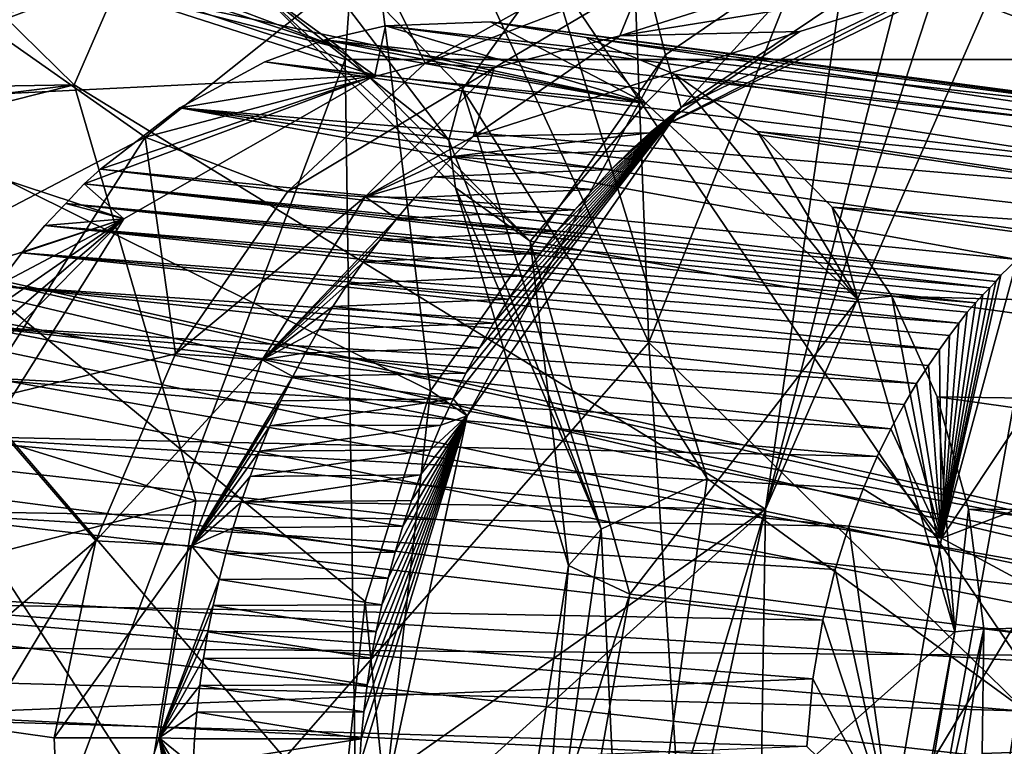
# Model space of a CAD drawing. Header units: metres. Extents: x -150 to 307, y -550 to 84.
# Tile 534 of 656: x 197.27 to 199.91, y -20.92 to -18.97. Entities that reach past the tile are written whole.
import ezdxf

# ---------------------------------------------------------------- set-up
doc = ezdxf.new("R2010")
doc.units = ezdxf.units.M
doc.layers.add('solid_26006363', color=7, linetype='CONTINUOUS')

msp = doc.modelspace()

# ---------------------------------------------------------------- linework, layer by layer
at = {"layer": 'solid_26006363'}
for points in [[(199.540802, 0, 917.246277), (198.146149, -19.081165, 915.328918), (194.786942, -17.972252, 912.335999)], [(199.540802, 0, 917.246277), (201.605896, -19.081144, 918.411438), (198.146149, -19.081165, 915.328918)], [(199.540802, 0, 917.246277), (204.965088, -17.972189, 921.404358), (201.605896, -19.081144, 918.411438)], [(195.273636, -11.861663, 915.513367), (198.959854, -19.839792, 918.063721), (198.57399, -9.923493, 918.496826)], [(198.57399, -9.923493, 918.496826), (198.959854, -19.839792, 918.063721), (202.146072, -11.879224, 921.398987)], [(195.273636, -11.861663, 915.513367), (195.57663, -23.699755, 914.655701), (198.959854, -19.839792, 918.063721)], [(198.959854, -19.839792, 918.063721), (202.936172, -23.730312, 921.004456), (202.146072, -11.879224, 921.398987)], [(196.754486, -18.497166, 885.008728), (197.418686, -19.149023, 885.609497), (200.453094, -12.18197, 887.306213)], [(197.418686, -19.149023, 885.609497), (199.273102, -20.286888, 887.226013), (200.453094, -12.18197, 887.306213)], [(200.827942, -14.239858, 887.789734), (200.453094, -12.18197, 887.306213), (199.273102, -20.286888, 887.226013)], [(196.215912, -18.897106, 876.437927), (197.523376, -13.146, 876.779358), (198.374802, -19.969187, 878.206665)], [(197.523376, -13.146, 876.779358), (199.005264, -19.068272, 878.572754), (198.374802, -19.969187, 878.206665)], [(197.523376, -13.146, 876.779358), (199.459534, -18.755955, 878.883179), (199.005264, -19.068272, 878.572754)], [(201.254959, -13.56577, 886.139587), (200.120682, -20.936514, 886.060242), (198.69429, -18.835239, 884.65625)], [(200.310303, -17.108145, 887.66803), (200.827942, -14.239858, 887.789734), (199.273102, -20.286888, 887.226013)], [(200.310303, -17.108145, 887.66803), (199.273102, -20.286888, 887.226013), (200.321609, -17.891317, 887.76709)], [(199.2146, -23.99892, 887.716858), (200.321609, -17.891317, 887.76709), (199.273102, -20.286888, 887.226013)], [(200.794388, -18.85227, 888.265137), (200.321609, -17.891317, 887.76709), (199.2146, -23.99892, 887.716858)], [(194.786942, -17.972252, 912.335999), (198.146149, -19.081165, 915.328918), (191.751968, -36.109638, 906.630066)], [(199.84613, -18.537859, 881.90271), (200.539368, -19.497149, 882.572815), (199.998993, -18.092691, 882.148987)], [(195.40509, -19.182642, 887.809509), (197.418686, -19.149023, 885.609497), (196.754486, -18.497166, 885.008728)], [(197.816513, -18.499706, 883.77063), (198.69429, -18.835239, 884.65625), (198.460831, -19.160528, 884.350037)], [(197.816513, -18.499706, 883.77063), (198.460831, -19.160528, 884.350037), (198.424088, -19.297194, 884.159424)], [(197.816513, -18.499706, 883.77063), (198.424088, -19.297194, 884.159424), (197.897949, -18.87915, 883.413879)], [(200.516403, -19.730297, 882.047974), (200.539368, -19.497149, 882.572815), (199.84613, -18.537859, 881.90271)], [(199.931442, -18.910555, 881.473511), (200.516403, -19.730297, 882.047974), (199.84613, -18.537859, 881.90271)], [(200.189514, -19.027195, 881.024048), (199.931442, -18.910555, 881.473511), (199.053665, -18.585608, 880.782532)], [(200.16127, -19.00642, 880.999695), (200.189514, -19.027195, 881.024048), (199.053665, -18.585608, 880.782532)], [(200.131622, -18.985703, 880.974304), (200.16127, -19.00642, 880.999695), (199.053665, -18.585608, 880.782532)], [(200.100388, -18.965036, 880.947815), (200.131622, -18.985703, 880.974304), (199.053665, -18.585608, 880.782532)], [(199.046814, -19.209431, 878.704773), (199.459534, -18.755955, 878.883179), (199.9534, -18.599344, 879.245361)], [(199.046814, -19.209431, 878.704773), (199.9534, -18.599344, 879.245361), (199.913315, -18.790527, 879.335449)], [(196.621933, -19.202166, 881.906616), (197.191635, -18.695963, 882.846619), (197.473282, -18.881567, 882.489319)], [(198.135193, -19.051291, 883.01709), (197.251358, -18.758434, 882.771851), (197.191635, -18.695963, 882.846619)], [(197.897949, -18.87915, 883.413879), (198.135193, -19.051291, 883.01709), (197.191635, -18.695963, 882.846619)], [(198.135193, -19.051291, 883.01709), (197.473282, -18.881567, 882.489319), (197.251358, -18.758434, 882.771851)], [(199.046814, -19.209431, 878.704773), (199.005264, -19.068272, 878.572754), (199.459534, -18.755955, 878.883179)], [(198.962982, -19.277029, 878.926758), (199.913315, -18.790527, 879.335449), (199.799881, -18.86874, 879.500549)], [(198.962982, -19.277029, 878.926758), (199.046814, -19.209431, 878.704773), (199.913315, -18.790527, 879.335449)], [(199.75502, -18.894239, 880.398438), (200.128067, -19.035975, 880.705872), (199.797714, -18.782824, 880.417908)], [(200.128067, -19.035975, 880.705872), (199.828156, -18.790121, 880.442505), (199.797714, -18.782824, 880.417908)], [(200.128067, -19.035975, 880.705872), (199.858078, -18.797939, 880.466675), (199.828156, -18.790121, 880.442505)], [(200.128067, -19.035975, 880.705872), (199.887421, -18.806198, 880.490479), (199.858078, -18.797939, 880.466675)], [(198.218826, -18.801878, 880.189148), (197.153305, -18.968596, 879.924683), (197.609268, -19.288866, 879.830383)], [(198.218826, -18.801878, 880.189148), (197.609268, -19.288866, 879.830383), (198.360077, -19.090675, 879.707214)], [(198.218826, -18.801878, 880.189148), (198.360077, -19.090675, 879.707214), (198.778687, -18.856607, 879.967102)], [(200.128067, -19.035975, 880.705872), (199.916168, -18.814917, 880.513916), (199.887421, -18.806198, 880.490479)], [(198.460831, -19.160528, 884.350037), (198.69429, -18.835239, 884.65625), (199.116959, -20.204731, 885.164307)], [(200.120682, -20.936514, 886.060242), (199.116959, -20.204731, 885.164307), (198.69429, -18.835239, 884.65625)], [(201.191193, -19.128201, 888.620972), (200.794388, -18.85227, 888.265137), (199.2146, -23.99892, 887.716858)], [(197.897949, -18.87915, 883.413879), (198.424088, -19.297194, 884.159424), (198.442062, -19.425154, 883.928162)], [(197.897949, -18.87915, 883.413879), (198.442062, -19.425154, 883.928162), (198.642044, -19.567957, 883.488586)], [(197.897949, -18.87915, 883.413879), (198.642044, -19.567957, 883.488586), (198.135193, -19.051291, 883.01709)], [(198.943008, -18.867552, 879.767212), (198.778687, -18.856607, 879.967102), (198.360077, -19.090675, 879.707214)], [(198.5457, -19.103342, 879.491089), (198.943008, -18.867552, 879.767212), (198.360077, -19.090675, 879.707214)], [(198.882202, -19.016916, 879.738953), (198.943008, -18.867552, 879.767212), (198.5457, -19.103342, 879.491089)], [(198.882202, -19.016916, 879.738953), (199.310242, -18.881531, 880.052368), (198.943008, -18.867552, 879.767212)], [(199.799881, -18.86874, 879.500549), (199.310242, -18.881531, 880.052368), (198.882202, -19.016916, 879.738953)], [(199.364853, -19.005535, 879.190613), (199.799881, -18.86874, 879.500549), (198.882202, -19.016916, 879.738953)], [(199.364853, -19.005535, 879.190613), (198.962982, -19.277029, 878.926758), (199.799881, -18.86874, 879.500549)], [(194.389084, -24.790739, 875.960876), (196.215912, -18.897106, 876.437927), (198.328903, -22.15976, 878.471802)], [(196.215912, -18.897106, 876.437927), (198.135269, -21.130468, 878.180969), (198.328903, -22.15976, 878.471802)], [(196.215912, -18.897106, 876.437927), (198.199783, -20.534195, 878.148743), (198.135269, -21.130468, 878.180969)], [(196.215912, -18.897106, 876.437927), (198.374802, -19.969187, 878.206665), (198.199783, -20.534195, 878.148743)], [(198.225647, -19.123978, 881.141602), (196.621933, -19.202166, 881.906616), (197.473282, -18.881567, 882.489319)], [(198.952408, -19.197435, 881.713745), (197.473282, -18.881567, 882.489319), (198.135193, -19.051291, 883.01709)], [(198.952408, -19.197435, 881.713745), (198.225647, -19.123978, 881.141602), (197.473282, -18.881567, 882.489319)], [(200.286331, -18.88929, 879.873047), (200.128067, -19.035975, 880.705872), (199.75502, -18.894239, 880.398438)], [(197.609268, -19.288866, 879.830383), (197.153305, -18.968596, 879.924683), (196.626572, -19.802059, 879.65741)], [(200.775452, -19.275965, 878.756592), (198.253891, -18.990887, 881.146729), (198.534256, -18.979382, 881.362122)], [(198.534256, -18.979382, 881.362122), (198.253891, -18.990887, 881.146729), (198.952408, -19.197435, 881.713745)], [(201.015472, -19.312849, 878.952881), (198.534256, -18.979382, 881.362122), (198.792526, -19.021872, 881.567688)], [(200.775452, -19.275965, 878.756592), (198.534256, -18.979382, 881.362122), (201.015472, -19.312849, 878.952881)], [(198.792526, -19.021872, 881.567688), (198.534256, -18.979382, 881.362122), (198.952408, -19.197435, 881.713745)], [(194.163177, -18.995525, 887.386353), (193.414749, -19.064125, 886.774475), (200.75, -20.454853, 878.827087)], [(194.163177, -18.995525, 887.386353), (200.75, -20.454853, 878.827087), (200.870209, -20.499434, 878.934143)], [(194.163177, -18.995525, 887.386353), (200.870209, -20.499434, 878.934143), (200.970444, -20.605289, 879.023438)], [(194.163177, -18.995525, 887.386353), (200.970444, -20.605289, 879.023438), (194.787689, -19.507925, 887.921814)], [(200.537308, -19.297411, 878.567871), (198.091003, -19.028246, 881.025757), (198.253891, -18.990887, 881.146729)], [(198.091003, -19.028246, 881.025757), (198.239792, -19.057432, 881.144165), (198.253891, -18.990887, 881.146729)], [(198.253891, -18.990887, 881.146729), (198.239792, -19.057432, 881.144165), (198.952408, -19.197435, 881.713745)], [(200.537308, -19.297411, 878.567871), (198.253891, -18.990887, 881.146729), (200.775452, -19.275965, 878.756592)], [(199.364853, -19.005535, 879.190613), (198.882202, -19.016916, 879.738953), (198.488724, -19.287025, 879.470581)], [(199.364853, -19.005535, 879.190613), (198.488724, -19.287025, 879.470581), (198.962982, -19.277029, 878.926758)], [(200.309723, -19.37191, 878.392761), (197.930649, -19.086752, 880.909546), (198.091003, -19.028246, 881.025757)], [(198.091003, -19.028246, 881.025757), (197.930649, -19.086752, 880.909546), (198.225647, -19.123978, 881.141602)], [(200.309723, -19.37191, 878.392761), (198.091003, -19.028246, 881.025757), (200.537308, -19.297411, 878.567871)], [(198.091003, -19.028246, 881.025757), (198.225647, -19.123978, 881.141602), (198.239792, -19.057432, 881.144165)], [(198.488724, -19.287025, 879.470581), (198.882202, -19.016916, 879.738953), (198.5457, -19.103342, 879.491089)], [(201.190369, -19.380342, 879.099915), (198.792526, -19.021872, 881.567688), (199.028915, -19.11968, 881.76355)], [(201.015472, -19.312849, 878.952881), (198.792526, -19.021872, 881.567688), (201.190369, -19.380342, 879.099915)], [(199.028915, -19.11968, 881.76355), (198.792526, -19.021872, 881.567688), (198.952408, -19.197435, 881.713745)], [(193.414749, -19.064125, 886.774475), (192.828262, -19.687521, 886.319885), (200.520599, -20.554283, 878.622681)], [(193.414749, -19.064125, 886.774475), (200.62764, -20.474648, 878.718018), (200.75, -20.454853, 878.827087)], [(193.414749, -19.064125, 886.774475), (200.520599, -20.554283, 878.622681), (200.62764, -20.474648, 878.718018)], [(198.952408, -19.197435, 881.713745), (198.135193, -19.051291, 883.01709), (198.642044, -19.567957, 883.488586)], [(198.239792, -19.057432, 881.144165), (198.225647, -19.123978, 881.141602), (198.952408, -19.197435, 881.713745)], [(198.146149, -19.081165, 915.328918), (198.412628, -38.132488, 912.564453), (191.751968, -36.109638, 906.630066)], [(197.609268, -19.288866, 879.830383), (197.990845, -19.435261, 879.505188), (198.360077, -19.090675, 879.707214)], [(200.209335, -19.423052, 878.317444), (197.702652, -19.210493, 880.749878), (197.930649, -19.086752, 880.909546)], [(197.930649, -19.086752, 880.909546), (197.702652, -19.210493, 880.749878), (198.225647, -19.123978, 881.141602)], [(200.209335, -19.423052, 878.317444), (197.930649, -19.086752, 880.909546), (200.309723, -19.37191, 878.392761)], [(198.5457, -19.103342, 879.491089), (198.360077, -19.090675, 879.707214), (197.990845, -19.435261, 879.505188)], [(198.146149, -19.081165, 915.328918), (201.605896, -19.081144, 918.411438), (198.412628, -38.132488, 912.564453)], [(198.472595, -20.036688, 878.387512), (198.374802, -19.969187, 878.206665), (199.005264, -19.068272, 878.572754)], [(201.605896, -19.081144, 918.411438), (205.241486, -37.984425, 918.648743), (198.412628, -38.132488, 912.564453)], [(198.472595, -20.036688, 878.387512), (199.005264, -19.068272, 878.572754), (199.046814, -19.209431, 878.704773)], [(198.199417, -19.448994, 879.269714), (198.5457, -19.103342, 879.491089), (197.990845, -19.435261, 879.505188)], [(198.488724, -19.287025, 879.470581), (198.5457, -19.103342, 879.491089), (198.199417, -19.448994, 879.269714)], [(198.225647, -19.123978, 881.141602), (197.552216, -19.50815, 880.672485), (196.621933, -19.202166, 881.906616)], [(197.489731, -19.375071, 880.607483), (197.446213, -19.413855, 880.578918), (198.225647, -19.123978, 881.141602)], [(197.446213, -19.413855, 880.578918), (197.552216, -19.50815, 880.672485), (198.225647, -19.123978, 881.141602)], [(197.702652, -19.210493, 880.749878), (197.489731, -19.375071, 880.607483), (198.225647, -19.123978, 881.141602)], [(199.028915, -19.11968, 881.76355), (198.952408, -19.197435, 881.713745), (199.521042, -19.723974, 882.223511)], [(201.356384, -19.482019, 879.243286), (199.028915, -19.11968, 881.76355), (199.251419, -19.273664, 881.956116)], [(201.190369, -19.380342, 879.099915), (199.028915, -19.11968, 881.76355), (201.356384, -19.482019, 879.243286)], [(199.251419, -19.273664, 881.956116), (199.028915, -19.11968, 881.76355), (199.521042, -19.723974, 882.223511)], [(201.648087, -19.224115, 889.004089), (201.191193, -19.128201, 888.620972), (199.2146, -23.99892, 887.716858)], [(195.51741, -19.385832, 887.910645), (197.418686, -19.149023, 885.609497), (195.40509, -19.182642, 887.809509)], [(195.609604, -19.605722, 887.996033), (197.418686, -19.149023, 885.609497), (195.51741, -19.385832, 887.910645)], [(195.609604, -19.605722, 887.996033), (197.745483, -20.264284, 886.010925), (197.418686, -19.149023, 885.609497)], [(197.418686, -19.149023, 885.609497), (197.745483, -20.264284, 886.010925), (199.273102, -20.286888, 887.226013)], [(198.424088, -19.297194, 884.159424), (198.460831, -19.160528, 884.350037), (198.83223, -20.339882, 884.817627)], [(198.83223, -20.339882, 884.817627), (198.460831, -19.160528, 884.350037), (199.116959, -20.204731, 885.164307)], [(197.552216, -19.50815, 880.672485), (195.983307, -20.02, 881.578064), (196.621933, -19.202166, 881.906616)], [(199.948273, -19.616777, 878.12793), (197.489731, -19.375071, 880.607483), (197.702652, -19.210493, 880.749878)], [(200.209335, -19.423052, 878.317444), (200.111664, -19.48447, 878.245422), (197.702652, -19.210493, 880.749878)], [(200.028061, -19.547142, 878.184753), (199.948273, -19.616777, 878.12793), (197.702652, -19.210493, 880.749878)], [(200.111664, -19.48447, 878.245422), (200.028061, -19.547142, 878.184753), (197.702652, -19.210493, 880.749878)], [(198.435089, -19.990885, 878.636353), (198.472595, -20.036688, 878.387512), (199.046814, -19.209431, 878.704773)], [(198.469437, -19.921883, 878.651672), (198.435089, -19.990885, 878.636353), (199.046814, -19.209431, 878.704773)], [(198.505737, -19.8543, 878.668701), (198.469437, -19.921883, 878.651672), (199.046814, -19.209431, 878.704773)], [(198.54393, -19.788235, 878.687439), (198.505737, -19.8543, 878.668701), (199.046814, -19.209431, 878.704773)], [(198.583984, -19.723789, 878.707886), (198.54393, -19.788235, 878.687439), (199.046814, -19.209431, 878.704773)], [(198.625824, -19.661057, 878.72998), (198.583984, -19.723789, 878.707886), (199.046814, -19.209431, 878.704773)], [(198.669373, -19.600128, 878.753601), (198.625824, -19.661057, 878.72998), (199.046814, -19.209431, 878.704773)], [(199.521042, -19.723974, 882.223511), (198.952408, -19.197435, 881.713745), (198.642044, -19.567957, 883.488586)], [(198.714584, -19.541088, 878.77887), (198.669373, -19.600128, 878.753601), (199.046814, -19.209431, 878.704773)], [(198.761368, -19.484016, 878.805603), (198.714584, -19.541088, 878.77887), (199.046814, -19.209431, 878.704773)], [(198.809662, -19.428999, 878.833801), (198.761368, -19.484016, 878.805603), (199.046814, -19.209431, 878.704773)], [(198.859406, -19.376112, 878.863403), (198.809662, -19.428999, 878.833801), (199.046814, -19.209431, 878.704773)], [(198.910538, -19.325432, 878.894409), (198.859406, -19.376112, 878.863403), (199.046814, -19.209431, 878.704773)], [(198.910538, -19.325432, 878.894409), (199.046814, -19.209431, 878.704773), (198.962982, -19.277029, 878.926758)], [(201.648087, -19.224115, 889.004089), (199.2146, -23.99892, 887.716858), (204.324066, -19.641706, 891.251038)], [(201.505966, -19.613861, 879.376526), (199.251419, -19.273664, 881.956116), (199.451904, -19.477154, 882.138184)], [(201.356384, -19.482019, 879.243286), (199.251419, -19.273664, 881.956116), (201.505966, -19.613861, 879.376526)], [(199.451904, -19.477154, 882.138184), (199.251419, -19.273664, 881.956116), (199.521042, -19.723974, 882.223511)], [(197.609268, -19.288866, 879.830383), (196.626572, -19.802059, 879.65741), (197.155045, -20.000074, 879.627869)], [(197.609268, -19.288866, 879.830383), (197.155045, -20.000074, 879.627869), (197.690811, -19.870058, 879.372131)], [(197.609268, -19.288866, 879.830383), (197.690811, -19.870058, 879.372131), (197.990845, -19.435261, 879.505188)], [(198.434692, -19.340811, 879.435974), (198.488724, -19.287025, 879.470581), (198.199417, -19.448994, 879.269714)], [(198.442062, -19.425154, 883.928162), (198.424088, -19.297194, 884.159424), (198.83223, -20.339882, 884.817627)], [(198.962982, -19.277029, 878.926758), (198.488724, -19.287025, 879.470581), (198.434692, -19.340811, 879.435974)], [(198.910538, -19.325432, 878.894409), (198.962982, -19.277029, 878.926758), (198.434692, -19.340811, 879.435974)], [(198.910538, -19.325432, 878.894409), (198.434692, -19.340811, 879.435974), (198.859406, -19.376112, 878.863403)], [(198.38266, -19.395487, 879.403076), (198.434692, -19.340811, 879.435974), (198.199417, -19.448994, 879.269714)], [(198.859406, -19.376112, 878.863403), (198.434692, -19.340811, 879.435974), (198.38266, -19.395487, 879.403076)], [(199.903839, -19.659527, 878.096436), (197.446213, -19.413855, 880.578918), (197.489731, -19.375071, 880.607483)], [(199.948273, -19.616777, 878.12793), (199.903839, -19.659527, 878.096436), (197.489731, -19.375071, 880.607483)], [(198.859406, -19.376112, 878.863403), (198.38266, -19.395487, 879.403076), (198.809662, -19.428999, 878.833801)], [(198.332642, -19.451071, 879.371887), (198.38266, -19.395487, 879.403076), (198.199417, -19.448994, 879.269714)], [(198.809662, -19.428999, 878.833801), (198.38266, -19.395487, 879.403076), (198.332642, -19.451071, 879.371887)], [(199.874374, -19.693478, 878.076538), (197.396378, -19.466806, 880.547729), (197.446213, -19.413855, 880.578918)], [(197.446213, -19.413855, 880.578918), (197.396378, -19.466806, 880.547729), (197.552216, -19.50815, 880.672485)], [(199.903839, -19.659527, 878.096436), (199.890472, -19.676298, 878.087769), (197.446213, -19.413855, 880.578918)], [(199.890472, -19.676298, 878.087769), (199.874374, -19.693478, 878.076538), (197.446213, -19.413855, 880.578918)], [(198.809662, -19.428999, 878.833801), (198.332642, -19.451071, 879.371887), (198.761368, -19.484016, 878.805603)], [(198.744598, -20.437727, 884.308167), (198.442062, -19.425154, 883.928162), (198.83223, -20.339882, 884.817627)], [(198.642044, -19.567957, 883.488586), (198.442062, -19.425154, 883.928162), (198.744598, -20.437727, 884.308167)], [(198.199417, -19.448994, 879.269714), (197.990845, -19.435261, 879.505188), (197.690811, -19.870058, 879.372131)], [(197.922913, -19.886507, 879.115356), (198.199417, -19.448994, 879.269714), (197.690811, -19.870058, 879.372131)], [(198.284637, -19.50758, 879.342407), (198.199417, -19.448994, 879.269714), (197.922913, -19.886507, 879.115356)], [(198.284637, -19.50758, 879.342407), (198.332642, -19.451071, 879.371887), (198.199417, -19.448994, 879.269714)], [(198.761368, -19.484016, 878.805603), (198.332642, -19.451071, 879.371887), (198.284637, -19.50758, 879.342407)], [(199.835815, -19.733135, 878.049438), (197.340149, -19.52573, 880.512329), (197.396378, -19.466806, 880.547729)], [(197.396378, -19.466806, 880.547729), (197.340149, -19.52573, 880.512329), (197.552216, -19.50815, 880.672485)], [(199.874374, -19.693478, 878.076538), (199.855881, -19.711718, 878.063416), (197.396378, -19.466806, 880.547729)], [(199.855881, -19.711718, 878.063416), (199.835815, -19.733135, 878.049438), (197.396378, -19.466806, 880.547729)], [(198.761368, -19.484016, 878.805603), (198.284637, -19.50758, 879.342407), (198.714584, -19.541088, 878.77887)], [(201.636124, -19.771889, 879.496765), (199.451904, -19.477154, 882.138184), (199.611572, -19.715088, 882.293152)], [(201.505966, -19.613861, 879.376526), (199.451904, -19.477154, 882.138184), (201.636124, -19.771889, 879.496765)], [(199.611572, -19.715088, 882.293152), (199.451904, -19.477154, 882.138184), (199.521042, -19.723974, 882.223511)], [(195.049728, -20.405603, 888.17627), (194.787689, -19.507925, 887.921814), (201.031265, -20.755598, 879.077637)], [(194.787689, -19.507925, 887.921814), (200.970444, -20.605289, 879.023438), (201.031265, -20.755598, 879.077637)], [(197.552216, -19.50815, 880.672485), (197.084579, -20.25083, 880.412476), (195.983307, -20.02, 881.578064)], [(196.981903, -20.089413, 880.312744), (197.084579, -20.25083, 880.412476), (197.552216, -19.50815, 880.672485)], [(197.061829, -19.927105, 880.352173), (196.981903, -20.089413, 880.312744), (197.552216, -19.50815, 880.672485)], [(197.139145, -19.795107, 880.393799), (197.061829, -19.927105, 880.352173), (197.552216, -19.50815, 880.672485)], [(197.211945, -19.687597, 880.435303), (197.139145, -19.795107, 880.393799), (197.552216, -19.50815, 880.672485)], [(197.278961, -19.599142, 880.475037), (197.211945, -19.687597, 880.435303), (197.552216, -19.50815, 880.672485)], [(197.340149, -19.52573, 880.512329), (197.278961, -19.599142, 880.475037), (197.552216, -19.50815, 880.672485)], [(198.238663, -19.565029, 879.314575), (198.284637, -19.50758, 879.342407), (197.922913, -19.886507, 879.115356)], [(198.714584, -19.541088, 878.77887), (198.284637, -19.50758, 879.342407), (198.238663, -19.565029, 879.314575)], [(199.791321, -19.787693, 878.019409), (197.278961, -19.599142, 880.475037), (197.340149, -19.52573, 880.512329)], [(199.814346, -19.758425, 878.03479), (199.791321, -19.787693, 878.019409), (197.340149, -19.52573, 880.512329)], [(199.835815, -19.733135, 878.049438), (199.814346, -19.758425, 878.03479), (197.340149, -19.52573, 880.512329)], [(198.194687, -19.623432, 879.288513), (198.238663, -19.565029, 879.314575), (197.922913, -19.886507, 879.115356)], [(198.669373, -19.600128, 878.753601), (198.238663, -19.565029, 879.314575), (198.194687, -19.623432, 879.288513)], [(198.714584, -19.541088, 878.77887), (198.238663, -19.565029, 879.314575), (198.669373, -19.600128, 878.753601)], [(198.909576, -20.515013, 883.855591), (198.642044, -19.567957, 883.488586), (198.744598, -20.437727, 884.308167)], [(199.521042, -19.723974, 882.223511), (198.642044, -19.567957, 883.488586), (198.909576, -20.515013, 883.855591)], [(195.739029, -20.788279, 888.153931), (197.745483, -20.264284, 886.010925), (195.609604, -19.605722, 887.996033)], [(199.739273, -19.858555, 877.985046), (197.211945, -19.687597, 880.435303), (197.278961, -19.599142, 880.475037)], [(199.791321, -19.787693, 878.019409), (199.766434, -19.821001, 878.00293), (197.278961, -19.599142, 880.475037)], [(199.766434, -19.821001, 878.00293), (199.739273, -19.858555, 877.985046), (197.278961, -19.599142, 880.475037)], [(198.669373, -19.600128, 878.753601), (198.194687, -19.623432, 879.288513), (198.625824, -19.661057, 878.72998)], [(199.744705, -20.364607, 877.727173), (199.948273, -19.616777, 878.12793), (200.161438, -19.738335, 877.970581)], [(199.744705, -20.364607, 877.727173), (199.903839, -19.659527, 878.096436), (199.948273, -19.616777, 878.12793)], [(198.15274, -19.682808, 879.26416), (198.194687, -19.623432, 879.288513), (197.922913, -19.886507, 879.115356)], [(198.625824, -19.661057, 878.72998), (198.194687, -19.623432, 879.288513), (198.15274, -19.682808, 879.26416)], [(202.104248, -24.910763, 890.198486), (204.324066, -19.641706, 891.251038), (199.2146, -23.99892, 887.716858)], [(198.625824, -19.661057, 878.72998), (198.15274, -19.682808, 879.26416), (198.583984, -19.723789, 878.707886)], [(199.744705, -20.364607, 877.727173), (199.890472, -19.676298, 878.087769), (199.903839, -19.659527, 878.096436)], [(192.828262, -19.687521, 886.319885), (192.627747, -20.627596, 886.196167), (200.443802, -20.68199, 878.55426)], [(192.828262, -19.687521, 886.319885), (200.443802, -20.68199, 878.55426), (200.520599, -20.554283, 878.622681)], [(199.678253, -19.949949, 877.945557), (197.139145, -19.795107, 880.393799), (197.211945, -19.687597, 880.435303)], [(199.739273, -19.858555, 877.985046), (199.709824, -19.901152, 877.965881), (197.211945, -19.687597, 880.435303)], [(199.709824, -19.901152, 877.965881), (199.678253, -19.949949, 877.945557), (197.211945, -19.687597, 880.435303)], [(198.112823, -19.743168, 879.241516), (198.15274, -19.682808, 879.26416), (197.922913, -19.886507, 879.115356)], [(198.583984, -19.723789, 878.707886), (198.15274, -19.682808, 879.26416), (198.112823, -19.743168, 879.241516)], [(199.744705, -20.364607, 877.727173), (199.874374, -19.693478, 878.076538), (199.890472, -19.676298, 878.087769)], [(199.744705, -20.364607, 877.727173), (199.855881, -19.711718, 878.063416), (199.874374, -19.693478, 878.076538)], [(198.583984, -19.723789, 878.707886), (198.112823, -19.743168, 879.241516), (198.54393, -19.788235, 878.687439)], [(199.781143, -20.616037, 882.543091), (199.521042, -19.723974, 882.223511), (198.909576, -20.515013, 883.855591)], [(199.611572, -19.715088, 882.293152), (199.521042, -19.723974, 882.223511), (199.781143, -20.616037, 882.543091)], [(201.775757, -20.016155, 879.633179), (199.611572, -19.715088, 882.293152), (199.733627, -19.985666, 882.423401)], [(201.636124, -19.771889, 879.496765), (199.611572, -19.715088, 882.293152), (201.775757, -20.016155, 879.633179)], [(199.733627, -19.985666, 882.423401), (199.611572, -19.715088, 882.293152), (199.781143, -20.616037, 882.543091)], [(199.744705, -20.364607, 877.727173), (199.835815, -19.733135, 878.049438), (199.855881, -19.711718, 878.063416)], [(198.074936, -19.804529, 879.220581), (198.112823, -19.743168, 879.241516), (197.922913, -19.886507, 879.115356)], [(198.54393, -19.788235, 878.687439), (198.112823, -19.743168, 879.241516), (198.074936, -19.804529, 879.220581)], [(199.744705, -20.364607, 877.727173), (199.814346, -19.758425, 878.03479), (199.835815, -19.733135, 878.049438)], [(200.14679, -20.211803, 877.876038), (199.744705, -20.364607, 877.727173), (200.161438, -19.738335, 877.970581)], [(199.744705, -20.364607, 877.727173), (199.791321, -19.787693, 878.019409), (199.814346, -19.758425, 878.03479)], [(199.609436, -20.070986, 877.903015), (197.061829, -19.927105, 880.352173), (197.139145, -19.795107, 880.393799)], [(199.678253, -19.949949, 877.945557), (199.644745, -20.006186, 877.924561), (197.139145, -19.795107, 880.393799)], [(199.644745, -20.006186, 877.924561), (199.609436, -20.070986, 877.903015), (197.139145, -19.795107, 880.393799)], [(198.039078, -19.867052, 879.201355), (198.074936, -19.804529, 879.220581), (197.922913, -19.886507, 879.115356)], [(198.505737, -19.8543, 878.668701), (198.074936, -19.804529, 879.220581), (198.039078, -19.867052, 879.201355)], [(198.54393, -19.788235, 878.687439), (198.074936, -19.804529, 879.220581), (198.505737, -19.8543, 878.668701)], [(199.744705, -20.364607, 877.727173), (199.766434, -19.821001, 878.00293), (199.791321, -19.787693, 878.019409)], [(199.744705, -20.364607, 877.727173), (199.739273, -19.858555, 877.985046), (199.766434, -19.821001, 878.00293)], [(195.57663, -23.699755, 914.655701), (199.6026, -29.737677, 917.342285), (198.959854, -19.839792, 918.063721)], [(198.505737, -19.8543, 878.668701), (198.039078, -19.867052, 879.201355), (198.469437, -19.921883, 878.651672)], [(198.959854, -19.839792, 918.063721), (199.6026, -29.737677, 917.342285), (202.936172, -23.730312, 921.004456)], [(197.155045, -20.000074, 879.627869), (197.476974, -20.371849, 879.316101), (197.690811, -19.870058, 879.372131)], [(197.922913, -19.886507, 879.115356), (197.690811, -19.870058, 879.372131), (197.476974, -20.371849, 879.316101)], [(198.005325, -19.931126, 879.184021), (198.039078, -19.867052, 879.201355), (197.922913, -19.886507, 879.115356)], [(198.469437, -19.921883, 878.651672), (198.039078, -19.867052, 879.201355), (198.005325, -19.931126, 879.184021)], [(199.744705, -20.364607, 877.727173), (199.709824, -19.901152, 877.965881), (199.739273, -19.858555, 877.985046)], [(197.733643, -20.385357, 879.037476), (197.922913, -19.886507, 879.115356), (197.476974, -20.371849, 879.316101)], [(198.005325, -19.931126, 879.184021), (197.922913, -19.886507, 879.115356), (197.733643, -20.385357, 879.037476)], [(199.744705, -20.364607, 877.727173), (199.678253, -19.949949, 877.945557), (199.709824, -19.901152, 877.965881)], [(199.572601, -20.145714, 877.881226), (196.981903, -20.089413, 880.312744), (197.061829, -19.927105, 880.352173)], [(199.609436, -20.070986, 877.903015), (199.572601, -20.145714, 877.881226), (197.061829, -19.927105, 880.352173)], [(197.973633, -19.996572, 879.168457), (198.005325, -19.931126, 879.184021), (197.733643, -20.385357, 879.037476)], [(198.435089, -19.990885, 878.636353), (198.005325, -19.931126, 879.184021), (197.973633, -19.996572, 879.168457)], [(198.469437, -19.921883, 878.651672), (198.005325, -19.931126, 879.184021), (198.435089, -19.990885, 878.636353)], [(199.744705, -20.364607, 877.727173), (199.644745, -20.006186, 877.924561), (199.678253, -19.949949, 877.945557)], [(198.251785, -21.062624, 878.372864), (198.199783, -20.534195, 878.148743), (198.374802, -19.969187, 878.206665)], [(198.472595, -20.036688, 878.387512), (198.251785, -21.062624, 878.372864), (198.374802, -19.969187, 878.206665)], [(201.873352, -20.288849, 879.73877), (199.733627, -19.985666, 882.423401), (199.817673, -20.287079, 882.528381)], [(201.775757, -20.016155, 879.633179), (199.733627, -19.985666, 882.423401), (201.873352, -20.288849, 879.73877)], [(199.817673, -20.287079, 882.528381), (199.733627, -19.985666, 882.423401), (199.781143, -20.616037, 882.543091)], [(197.155045, -20.000074, 879.627869), (196.921951, -20.844797, 879.613647), (197.476974, -20.371849, 879.316101)], [(197.943985, -20.063179, 879.154663), (197.973633, -19.996572, 879.168457), (197.733643, -20.385357, 879.037476)], [(198.435089, -19.990885, 878.636353), (197.973633, -19.996572, 879.168457), (197.943985, -20.063179, 879.154663)], [(198.435089, -19.990885, 878.636353), (197.943985, -20.063179, 879.154663), (198.402725, -20.061201, 878.622742)], [(198.435089, -19.990885, 878.636353), (198.402725, -20.061201, 878.622742), (198.472595, -20.036688, 878.387512)], [(199.744705, -20.364607, 877.727173), (199.609436, -20.070986, 877.903015), (199.644745, -20.006186, 877.924561)], [(198.183945, -20.974434, 878.599792), (198.251785, -21.062624, 878.372864), (198.472595, -20.036688, 878.387512)], [(198.188843, -20.902374, 878.592224), (198.183945, -20.974434, 878.599792), (198.472595, -20.036688, 878.387512)], [(198.195786, -20.830225, 878.586182), (198.188843, -20.902374, 878.592224), (198.472595, -20.036688, 878.387512)], [(198.204773, -20.758101, 878.581665), (198.195786, -20.830225, 878.586182), (198.472595, -20.036688, 878.387512)], [(198.215805, -20.686111, 878.578735), (198.204773, -20.758101, 878.581665), (198.472595, -20.036688, 878.387512)], [(198.228836, -20.614372, 878.577332), (198.215805, -20.686111, 878.578735), (198.472595, -20.036688, 878.387512)], [(198.243881, -20.542994, 878.577576), (198.228836, -20.614372, 878.577332), (198.472595, -20.036688, 878.387512)], [(198.26088, -20.472086, 878.579346), (198.243881, -20.542994, 878.577576), (198.472595, -20.036688, 878.387512)], [(198.279831, -20.401754, 878.582764), (198.26088, -20.472086, 878.579346), (198.472595, -20.036688, 878.387512)], [(198.300674, -20.332088, 878.587646), (198.279831, -20.401754, 878.582764), (198.472595, -20.036688, 878.387512)], [(198.323425, -20.263113, 878.594177), (198.300674, -20.332088, 878.587646), (198.472595, -20.036688, 878.387512)], [(198.348053, -20.194914, 878.602173), (198.323425, -20.263113, 878.594177), (198.472595, -20.036688, 878.387512)], [(198.374496, -20.127579, 878.611694), (198.348053, -20.194914, 878.602173), (198.472595, -20.036688, 878.387512)], [(198.402725, -20.061201, 878.622742), (198.374496, -20.127579, 878.611694), (198.472595, -20.036688, 878.387512)], [(197.916367, -20.130726, 879.142517), (197.943985, -20.063179, 879.154663), (197.733643, -20.385357, 879.037476)], [(198.402725, -20.061201, 878.622742), (197.943985, -20.063179, 879.154663), (197.916367, -20.130726, 879.142517)], [(198.402725, -20.061201, 878.622742), (197.916367, -20.130726, 879.142517), (198.374496, -20.127579, 878.611694)], [(199.496918, -20.332415, 877.839905), (196.903137, -20.289923, 880.279602), (196.981903, -20.089413, 880.312744)], [(199.572601, -20.145714, 877.881226), (199.534821, -20.232162, 877.859863), (196.981903, -20.089413, 880.312744)], [(199.534821, -20.232162, 877.859863), (199.496918, -20.332415, 877.839905), (196.981903, -20.089413, 880.312744)], [(199.744705, -20.364607, 877.727173), (199.572601, -20.145714, 877.881226), (199.609436, -20.070986, 877.903015)], [(197.890732, -20.198996, 879.13208), (197.916367, -20.130726, 879.142517), (197.733643, -20.385357, 879.037476)], [(198.374496, -20.127579, 878.611694), (197.916367, -20.130726, 879.142517), (197.890732, -20.198996, 879.13208)], [(198.374496, -20.127579, 878.611694), (197.890732, -20.198996, 879.13208), (198.348053, -20.194914, 878.602173)], [(199.744705, -20.364607, 877.727173), (199.534821, -20.232162, 877.859863), (199.572601, -20.145714, 877.881226)], [(197.867065, -20.267769, 879.12323), (197.890732, -20.198996, 879.13208), (197.733643, -20.385357, 879.037476)], [(198.348053, -20.194914, 878.602173), (197.890732, -20.198996, 879.13208), (197.867065, -20.267769, 879.12323)], [(198.348053, -20.194914, 878.602173), (197.867065, -20.267769, 879.12323), (198.323425, -20.263113, 878.594177)], [(198.83223, -20.339882, 884.817627), (199.116959, -20.204731, 885.164307), (198.901413, -21.758177, 885.205872)], [(200.120682, -20.936514, 886.060242), (198.901413, -21.758177, 885.205872), (199.116959, -20.204731, 885.164307)], [(200.14679, -20.211803, 877.876038), (199.9991, -20.501631, 877.800659), (199.744705, -20.364607, 877.727173)], [(199.744705, -20.364607, 877.727173), (199.496918, -20.332415, 877.839905), (199.534821, -20.232162, 877.859863)], [(195.739029, -20.788279, 888.153931), (197.540482, -21.506924, 886.019775), (197.745483, -20.264284, 886.010925)], [(197.745483, -20.264284, 886.010925), (197.540482, -21.506924, 886.019775), (199.273102, -20.286888, 887.226013)], [(197.845337, -20.336826, 879.115906), (197.867065, -20.267769, 879.12323), (197.733643, -20.385357, 879.037476)], [(198.300674, -20.332088, 878.587646), (197.867065, -20.267769, 879.12323), (197.845337, -20.336826, 879.115906)], [(198.323425, -20.263113, 878.594177), (197.867065, -20.267769, 879.12323), (198.300674, -20.332088, 878.587646)], [(199.426971, -20.584133, 877.809692), (196.832352, -20.537813, 880.259216), (196.903137, -20.289923, 880.279602)], [(196.841675, -22.490284, 885.614929), (196.929886, -28.041611, 886.590454), (199.273102, -20.286888, 887.226013)], [(197.540482, -21.506924, 886.019775), (196.841675, -22.490284, 885.614929), (199.273102, -20.286888, 887.226013)], [(199.496918, -20.332415, 877.839905), (199.460266, -20.448858, 877.822632), (196.903137, -20.289923, 880.279602)], [(199.460266, -20.448858, 877.822632), (199.426971, -20.584133, 877.809692), (196.903137, -20.289923, 880.279602)], [(196.929886, -28.041611, 886.590454), (197.499252, -28.427444, 887.107666), (199.273102, -20.286888, 887.226013)], [(199.2146, -23.99892, 887.716858), (199.273102, -20.286888, 887.226013), (197.499252, -28.427444, 887.107666)], [(199.8582, -20.607744, 882.602356), (199.817673, -20.287079, 882.528381), (199.781143, -20.616037, 882.543091)], [(201.926987, -20.576649, 879.81073), (199.817673, -20.287079, 882.528381), (199.8582, -20.607744, 882.602356)], [(201.873352, -20.288849, 879.73877), (199.817673, -20.287079, 882.528381), (201.926987, -20.576649, 879.81073)], [(198.300674, -20.332088, 878.587646), (197.845337, -20.336826, 879.115906), (198.279831, -20.401754, 878.582764)], [(199.611267, -21.143103, 877.729126), (199.460266, -20.448858, 877.822632), (199.496918, -20.332415, 877.839905)], [(199.744705, -20.364607, 877.727173), (199.611267, -21.143103, 877.729126), (199.496918, -20.332415, 877.839905)], [(197.825516, -20.405945, 879.110046), (197.845337, -20.336826, 879.115906), (197.733643, -20.385357, 879.037476)], [(198.279831, -20.401754, 878.582764), (197.845337, -20.336826, 879.115906), (197.825516, -20.405945, 879.110046)], [(198.64418, -21.66597, 884.872742), (198.83223, -20.339882, 884.817627), (198.901413, -21.758177, 885.205872)], [(198.744598, -20.437727, 884.308167), (198.83223, -20.339882, 884.817627), (198.64418, -21.66597, 884.872742)], [(197.476974, -20.371849, 879.316101), (196.921951, -20.844797, 879.613647), (197.175095, -20.873037, 879.499023)], [(197.476974, -20.371849, 879.316101), (197.175095, -20.873037, 879.499023), (197.365463, -20.900192, 879.341553)], [(197.733643, -20.385357, 879.037476), (197.476974, -20.371849, 879.316101), (197.365463, -20.900192, 879.341553)], [(197.647141, -20.900192, 879.041565), (197.733643, -20.385357, 879.037476), (197.365463, -20.900192, 879.341553)], [(197.807602, -20.474995, 879.105713), (197.733643, -20.385357, 879.037476), (197.647141, -20.900192, 879.041565)], [(197.807602, -20.474995, 879.105713), (197.825516, -20.405945, 879.110046), (197.733643, -20.385357, 879.037476)], [(199.9991, -20.501631, 877.800659), (199.611267, -21.143103, 877.729126), (199.744705, -20.364607, 877.727173)], [(194.849228, -21.345678, 888.052551), (195.049728, -20.405603, 888.17627), (201.008209, -21.07995, 879.057129)], [(195.049728, -20.405603, 888.17627), (201.043594, -20.92182, 879.088623), (201.008209, -21.07995, 879.057129)], [(195.049728, -20.405603, 888.17627), (201.031265, -20.755598, 879.077637), (201.043594, -20.92182, 879.088623)], [(198.26088, -20.472086, 878.579346), (197.825516, -20.405945, 879.110046), (197.807602, -20.474995, 879.105713)], [(198.279831, -20.401754, 878.582764), (197.825516, -20.405945, 879.110046), (198.26088, -20.472086, 878.579346)], [(198.568207, -21.554621, 884.364197), (198.744598, -20.437727, 884.308167), (198.64418, -21.66597, 884.872742)], [(198.909576, -20.515013, 883.855591), (198.744598, -20.437727, 884.308167), (198.568207, -21.554621, 884.364197)], [(199.611267, -21.143103, 877.729126), (199.426971, -20.584133, 877.809692), (199.460266, -20.448858, 877.822632)], [(197.791702, -20.544914, 879.103027), (197.807602, -20.474995, 879.105713), (197.647141, -20.900192, 879.041565)], [(198.243881, -20.542994, 878.577576), (197.807602, -20.474995, 879.105713), (197.791702, -20.544914, 879.103027)], [(198.26088, -20.472086, 878.579346), (197.807602, -20.474995, 879.105713), (198.243881, -20.542994, 878.577576)], [(198.723953, -21.551334, 883.901978), (198.909576, -20.515013, 883.855591), (198.568207, -21.554621, 884.364197)], [(199.781143, -20.616037, 882.543091), (198.909576, -20.515013, 883.855591), (198.723953, -21.551334, 883.901978)], [(199.9991, -20.501631, 877.800659), (199.898239, -21.140413, 877.808777), (199.611267, -21.143103, 877.729126)], [(200.116638, -20.708879, 877.918213), (199.898239, -21.140413, 877.808777), (199.9991, -20.501631, 877.800659)], [(199.399948, -20.741272, 877.804138), (196.781647, -20.844088, 880.262512), (196.832352, -20.537813, 880.259216)], [(199.426971, -20.584133, 877.809692), (199.399948, -20.741272, 877.804138), (196.832352, -20.537813, 880.259216)], [(198.243881, -20.542994, 878.577576), (197.791702, -20.544914, 879.103027), (198.228836, -20.614372, 878.577332)], [(198.251785, -21.062624, 878.372864), (198.135269, -21.130468, 878.180969), (198.199783, -20.534195, 878.148743)], [(197.777817, -20.615788, 879.102051), (197.791702, -20.544914, 879.103027), (197.647141, -20.900192, 879.041565)], [(198.228836, -20.614372, 878.577332), (197.791702, -20.544914, 879.103027), (197.777817, -20.615788, 879.102051)], [(199.611267, -21.143103, 877.729126), (199.399948, -20.741272, 877.804138), (199.426971, -20.584133, 877.809692)], [(201.926987, -20.576649, 879.81073), (199.8582, -20.607744, 882.602356), (201.937759, -20.869869, 879.848938)], [(197.765915, -20.687323, 879.102722), (197.777817, -20.615788, 879.102051), (197.647141, -20.900192, 879.041565)], [(198.215805, -20.686111, 878.578735), (197.777817, -20.615788, 879.102051), (197.765915, -20.687323, 879.102722)], [(198.228836, -20.614372, 878.577332), (197.777817, -20.615788, 879.102051), (198.215805, -20.686111, 878.578735)], [(199.595947, -21.624891, 882.535156), (199.781143, -20.616037, 882.543091), (198.723953, -21.551334, 883.901978)], [(199.564484, -21.915953, 882.55127), (199.705383, -21.607885, 882.618347), (199.8582, -20.607744, 882.602356)], [(199.564484, -21.915953, 882.55127), (199.8582, -20.607744, 882.602356), (199.781143, -20.616037, 882.543091)], [(199.564484, -21.915953, 882.55127), (199.781143, -20.616037, 882.543091), (199.595947, -21.624891, 882.535156)], [(199.705383, -21.607885, 882.618347), (199.854034, -20.942274, 882.643799), (199.8582, -20.607744, 882.602356)], [(201.937759, -20.869869, 879.848938), (199.8582, -20.607744, 882.602356), (199.854034, -20.942274, 882.643799)], [(192.627747, -20.627596, 886.196167), (200.408401, -20.84012, 878.522705), (200.443802, -20.68199, 878.55426)], [(192.627747, -20.627596, 886.196167), (192.889801, -21.525274, 886.450684), (200.420746, -21.006342, 878.533691)], [(192.627747, -20.627596, 886.196167), (200.420746, -21.006342, 878.533691), (200.408401, -20.84012, 878.522705)], [(197.755981, -20.759232, 879.104919), (197.765915, -20.687323, 879.102722), (197.647141, -20.900192, 879.041565)], [(198.204773, -20.758101, 878.581665), (197.765915, -20.687323, 879.102722), (197.755981, -20.759232, 879.104919)], [(198.215805, -20.686111, 878.578735), (197.765915, -20.687323, 879.102722), (198.204773, -20.758101, 878.581665)], [(200.116638, -20.708879, 877.918213), (200.140213, -21.356268, 878.023254), (199.898239, -21.140413, 877.808777)], [(199.399948, -20.741272, 877.804138), (199.38356, -20.92351, 877.809998), (196.781647, -20.844088, 880.262512)], [(199.611267, -21.143103, 877.729126), (199.38356, -20.92351, 877.809998), (199.399948, -20.741272, 877.804138)], [(197.748001, -20.831224, 879.108643), (197.755981, -20.759232, 879.104919), (197.647141, -20.900192, 879.041565)], [(198.195786, -20.830225, 878.586182), (197.755981, -20.759232, 879.104919), (197.748001, -20.831224, 879.108643)], [(198.204773, -20.758101, 878.581665), (197.755981, -20.759232, 879.104919), (198.195786, -20.830225, 878.586182)], [(195.343887, -21.887125, 887.877319), (197.540482, -21.506924, 886.019775), (195.739029, -20.788279, 888.153931)], [(197.741928, -20.903011, 879.113831), (197.748001, -20.831224, 879.108643), (197.647141, -20.900192, 879.041565)], [(198.188843, -20.902374, 878.592224), (197.748001, -20.831224, 879.108643), (197.741928, -20.903011, 879.113831)], [(198.195786, -20.830225, 878.586182), (197.748001, -20.831224, 879.108643), (198.188843, -20.902374, 878.592224)], [(199.38356, -20.92351, 877.809998), (196.769974, -21.023308, 880.278381), (196.781647, -20.844088, 880.262512)], [(197.175095, -20.873037, 879.499023), (197.011154, -21.6751, 879.765503), (197.397125, -21.66548, 879.514954)], [(197.365463, -20.900192, 879.341553), (197.175095, -20.873037, 879.499023), (197.397125, -21.66548, 879.514954)], [(201.937759, -20.869869, 879.848938), (199.854034, -20.942274, 882.643799), (201.907761, -21.158827, 879.854065)], [(197.647141, -20.900192, 879.041565), (197.365463, -20.900192, 879.341553), (197.397125, -21.66548, 879.514954)], [(197.811935, -22.011362, 879.321533), (197.647141, -20.900192, 879.041565), (197.397125, -21.66548, 879.514954)], [(197.745483, -21.320042, 879.174011), (197.647141, -20.900192, 879.041565), (197.811935, -22.011362, 879.321533)], [(197.737747, -20.974297, 879.120422), (197.741928, -20.903011, 879.113831), (197.647141, -20.900192, 879.041565)], [(197.735443, -21.044788, 879.128357), (197.737747, -20.974297, 879.120422), (197.647141, -20.900192, 879.041565)], [(197.73497, -21.114191, 879.137573), (197.735443, -21.044788, 879.128357), (197.647141, -20.900192, 879.041565)], [(197.73645, -21.182959, 879.148193), (197.73497, -21.114191, 879.137573), (197.647141, -20.900192, 879.041565)], [(197.739975, -21.251631, 879.160339), (197.73645, -21.182959, 879.148193), (197.647141, -20.900192, 879.041565)], [(197.745483, -21.320042, 879.174011), (197.739975, -21.251631, 879.160339), (197.647141, -20.900192, 879.041565)], [(198.188843, -20.902374, 878.592224), (197.741928, -20.903011, 879.113831), (197.737747, -20.974297, 879.120422)], [(198.188843, -20.902374, 878.592224), (197.737747, -20.974297, 879.120422), (198.183945, -20.974434, 878.599792)]]:
    msp.add_3dface(points, dxfattribs=at)

doc.saveas('drawing.dxf')
